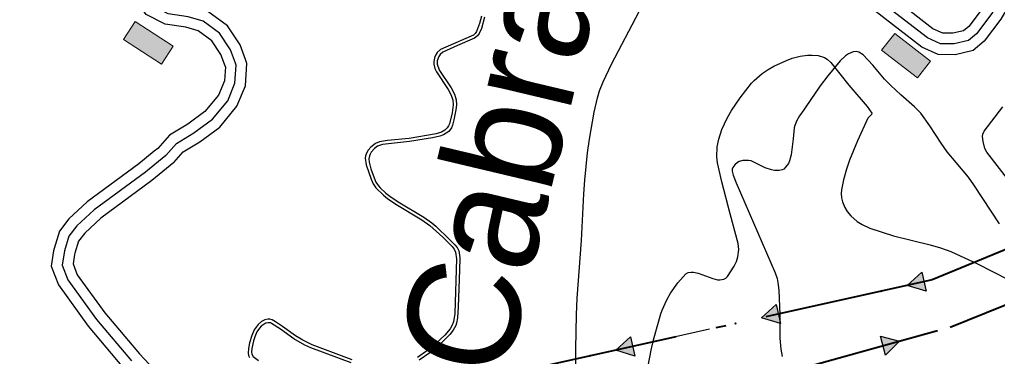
# Model space of a CAD drawing. Extents: x -64005 to -55000, y -89025 to -80000.
# Drawn here: x -61355 to -60437, y -84506 to -84190 of the extents above; entities that cross this region are included whole.
import ezdxf
from ezdxf.enums import TextEntityAlignment as Align

# ---------------------------------------------------------------- set-up
doc = ezdxf.new("R2010")
doc.units = 0
doc.header["$LTSCALE"] = 32
doc.linetypes.add('DOT_DASHED', pattern=[7.7, 5, -1.2, 0.3, -1.2])
doc.linetypes.add('LONG_DASHED', pattern=[7.5, 6, -1.5])
for name, color, linetype, lineweight in [('18', 7, 'Continuous', 25), ('19', 7, 'Continuous', 25), ('2', 7, 'Continuous', 25), ('24', 7, 'Continuous', 25), ('39', 7, 'LONG_DASHED', 25), ('7', 7, 'Continuous', 13), ('8', 7, 'Continuous', 25)]:
    doc.layers.add(name, color=color, linetype=linetype, lineweight=lineweight)
doc.layers.add('46', color=7, linetype='Continuous')

msp = doc.modelspace()

# ---------------------------------------------------------------- hatches: boundary and pattern name
at = {"layer": '18'}
for points in [[(-60504.33, -84444.97), (-60521.98, -84439.42), (-60508.35, -84426.91)], [(-60641, -84475.33), (-60658.65, -84469.78), (-60645.01, -84457.27)], [(-60777.67, -84505.7), (-60795.31, -84500.14), (-60781.68, -84487.64)], [(-60547.12, -84487.14), (-60529.21, -84491.79), (-60542.19, -84504.97)]]:
    msp.add_hatch(color=256, dxfattribs=at).paths.add_polyline_path(points)
at = {"layer": '7'}
for points in [[(-61257.26, -84208.58), (-61221.51, -84231.56), (-61210.7, -84214.74), (-61246.45, -84191.76)], [(-60545.95, -84218.53), (-60512.45, -84244.68), (-60500.15, -84228.91), (-60533.65, -84202.76)]]:
    msp.add_hatch(color=256, dxfattribs=at).paths.add_polyline_path(points)

# ---------------------------------------------------------------- linework, layer by layer
at = {"layer": '18'}
for p, q in [((-60570.79, -84450.26), (-60643.01, -84466.3)), ((-60481.05, -84478.37), (-60412.52, -84450.51)), ((-60707.46, -84480.62), (-60779.68, -84496.67)), ((-60615.96, -84515.78), (-60544.65, -84496.06))]:
    msp.add_line(p, q, dxfattribs=at)
at = {"layer": '18', "linetype": 'DOT_DASHED', "lineweight": 40}
for points in [[(-55000.81, -81341.27), (-57492.65, -83191.85), (-58506.34, -83610.82), (-59176.97, -83888), (-59245.7, -83916.4), (-60498.5, -84434.2), (-61697.45, -84700.56), (-63379.7, -85074.29), (-63500.32, -85101.08), (-63736.4, -85153.53), (-64000, -85168.65)], [(-64000, -85400.95), (-63756.78, -85343.55), (-63583.22, -85302.6), (-63160.94, -85202.94), (-62774.07, -85111.63), (-62063.05, -84888.71), (-61746.39, -84828.12), (-61731.7, -84825.31), (-61594.06, -84786.87), (-61360.14, -84721.55), (-60481.8, -84478.68), (-59562.86, -84105.04), (-59208.4, -83960.92), (-58840.52, -84105.61)]]:
    msp.add_lwpolyline(points, dxfattribs=at)
at = {"layer": '18'}
msp.add_lwpolyline([(-60437.55, -84409.01), (-60498.5, -84434.2), (-60506.34, -84435.94)], dxfattribs=at)
for points in [[(-60504.33, -84444.97), (-60521.98, -84439.42), (-60508.35, -84426.91)], [(-60641, -84475.33), (-60658.65, -84469.78), (-60645.01, -84457.27)], [(-60777.67, -84505.7), (-60795.31, -84500.14), (-60781.68, -84487.64)], [(-60547.12, -84487.14), (-60529.21, -84491.79), (-60542.19, -84504.97)]]:
    msp.add_lwpolyline(points, close=True, dxfattribs=at)
for centre in [(-60546.38, -84444.84), (-60683.05, -84475.2), (-60505.12, -84485.13), (-60819.72, -84505.56)]:
    msp.add_circle(centre, 0.5, dxfattribs=at)
at = {"layer": '19'}
msp.add_lwpolyline([(-60425.8, -84342.26), (-60447.34, -84314.17), (-60449.02, -84311.03), (-60450.77, -84304.18), (-60451.25, -84299.73), (-60451.07, -84297.49), (-60449.84, -84294.51), (-60432.36, -84271.71)], dxfattribs=at)
at = {"layer": '2'}
msp.add_lwpolyline([(-60832.92, -84517.54), (-60833.02, -84499.06), (-60832.21, -84467.2), (-60831.49, -84451.28), (-60827.5, -84397.38), (-60825.36, -84353.59), (-60824.48, -84340.71), (-60821.99, -84314.99), (-60820.21, -84302.17), (-60815.56, -84276.71), (-60812.68, -84263.35), (-60810.66, -84256.81), (-60807.26, -84248.24), (-60799.31, -84231.7), (-60773.59, -84182.38), (-60742.66, -84124.19), (-60735.64, -84110.58), (-60721.87, -84083.22), (-60711.12, -84062.93), (-60690.29, -84025.46)], dxfattribs=at)
at = {"layer": '24'}
for points in [[(-60921.45, -84186.63), (-60923.22, -84193.52), (-60926.09, -84201.16), (-60927.36, -84202.99), (-60928.96, -84204.45), (-60955, -84215.67), (-60959.87, -84218.03), (-60962.94, -84220.62), (-60965.18, -84224.62), (-60966.17, -84229.2), (-60966.08, -84231.63), (-60965.12, -84235.72), (-60963.71, -84238.78), (-60952.53, -84255.4), (-60949.76, -84260.72), (-60948.26, -84265.61), (-60947.98, -84269.97), (-60948.95, -84277.41), (-60951.44, -84287.63), (-60952.29, -84289.67), (-60953.56, -84291.56), (-60955.83, -84293.6), (-60958.77, -84295.39), (-60963.91, -84297.19), (-60989.2, -84301.37), (-61009.52, -84303.48), (-61017.2, -84304.71), (-61020.79, -84306.22), (-61025.34, -84309.72), (-61027.65, -84312.48), (-61029.08, -84314.78), (-61030.12, -84317.64), (-61030.4, -84320.02), (-61029.57, -84326.1), (-61024.99, -84339.69), (-61023, -84343.97), (-61020.39, -84347.94), (-61013.31, -84354.75), (-61009.52, -84357.75), (-61001.64, -84363.16), (-60977.43, -84377.72), (-60969.81, -84383.13), (-60957.71, -84394), (-60949.05, -84402.81), (-60947.08, -84405.3), (-60945.69, -84408.07), (-60944.82, -84414.59), (-60946.48, -84465.73), (-60947.73, -84473.64), (-60949.11, -84477.35)], [(-60765.09, -84514.82), (-60762.28, -84500.18), (-60759.97, -84490.45), (-60753.22, -84466.04), (-60751.98, -84462.67), (-60747.52, -84452.97), (-60743.96, -84446.81), (-60737.11, -84437.05), (-60729.81, -84428.64), (-60727.33, -84427.37), (-60724.52, -84426.96), (-60722.49, -84427.08), (-60718.15, -84428.06), (-60704.25, -84433.06), (-60699.82, -84434.06), (-60697.74, -84434.19), (-60693.91, -84433.5), (-60692.21, -84432.56), (-60690.67, -84431.17), (-60684.38, -84421.4), (-60682.27, -84416.93), (-60680.75, -84412.45), (-60679.83, -84405.71), (-60680.53, -84400.06), (-60688.08, -84372.35), (-60695.85, -84342.13), (-60699.97, -84324.21), (-60700.57, -84318.64), (-60700.23, -84309.44), (-60698.85, -84302.15), (-60695.92, -84293.11), (-60690.87, -84282.35), (-60686.74, -84275.22), (-60678.78, -84263.39), (-60668.12, -84249.66), (-60665.67, -84247.06), (-60657.96, -84240.37), (-60652.56, -84236.7), (-60646.96, -84233.51), (-60635.18, -84228.13), (-60629.83, -84226.19), (-60622.48, -84224.27), (-60615.6, -84223.28), (-60611.05, -84223.13), (-60605.59, -84223.65), (-60599.64, -84225.49), (-60597.01, -84226.98), (-60593.62, -84230.02), (-60576.62, -84251.43), (-60559.57, -84271.5), (-60555.01, -84277.79), (-60555.49, -84278.88), (-60558.99, -84282.29), (-60568.73, -84303.76), (-60575.99, -84321.96), (-60578.84, -84330.14), (-60581.72, -84340.43), (-60583.55, -84349.67), (-60583.85, -84352.98), (-60583.61, -84357.13), (-60582.81, -84360.84), (-60580.55, -84366.32), (-60578.33, -84369.89), (-60574.73, -84374.23), (-60568.98, -84379.34), (-60564.28, -84382.38), (-60557.06, -84385.7), (-60534.72, -84392.85), (-60500.32, -84401.43), (-60490.64, -84404.19), (-60481.15, -84407.53), (-60456.14, -84419.1), (-60412.39, -84441.46)], [(-61042.71, -84509.17), (-61080.25, -84495.18), (-61089.17, -84490.98), (-61095.95, -84486.91), (-61108.25, -84477.97), (-61114.64, -84473.76), (-61117.89, -84471.87), (-61119.99, -84471.17), (-61121.81, -84471.11), (-61124.64, -84471.75), (-61127.7, -84473.31), (-61131.07, -84476.22), (-61134.54, -84481.13), (-61136.96, -84486.59), (-61139.08, -84493.3), (-61140.05, -84498.68), (-61140.31, -84502.96), (-61139.97, -84505.09), (-61139.03, -84507.05)], [(-60949.11, -84477.35), (-60950.67, -84480.08), (-60955.81, -84486.21), (-60967.23, -84496.63), (-60971.79, -84500.29), (-60981.4, -84507.2)]]:
    msp.add_lwpolyline(points, dxfattribs=at)
at = {"layer": '39'}
for points in [[(-60425.07, -84153.32), (-60442.45, -84184.07), (-60456.91, -84203.2), (-60464.56, -84209.58), (-60477.95, -84212.76), (-60490.71, -84212.56), (-60503.04, -84207.03), (-60536.62, -84181.1), (-60618.03, -84116.91), (-60709.02, -84039.05)], [(-61152.24, -84230.8), (-61156.87, -84218.23), (-61167.1, -84202.69), (-61182.64, -84191.32), (-61196.66, -84187.15), (-61215.22, -84184.5), (-61229.24, -84177.3), (-61243.26, -84157.21), (-61256.91, -84139.78), (-61275.28, -84125.08), (-61284.2, -84117.01)], [(-61217.53, -84317.35), (-61207.63, -84306.17), (-61191.34, -84296.31), (-61173.91, -84283.42), (-61159.52, -84265.99), (-61152.7, -84249.69), (-61151.56, -84232.63), (-61152.24, -84230.8)], [(-61217.53, -84317.35), (-61236.74, -84333.07), (-61284.9, -84368.54), (-61301.04, -84383.62), (-61308.45, -84393.14), (-61312.68, -84406.9), (-61314.8, -84420.4), (-61309.51, -84434.15), (-61282.52, -84471.46), (-61249.71, -84510.35)]]:
    msp.add_lwpolyline(points, dxfattribs=at)
at = {"layer": '7', "lineweight": 25}
for points in [[(-60918.52, -84187.48), (-60921.46, -84198.13), (-60923.53, -84202.99), (-60925, -84205.1), (-60927.94, -84207.43), (-60944, -84214.19), (-60957.8, -84220.39), (-60960.31, -84222.51), (-60961.53, -84224.41), (-60962.87, -84228.57), (-60962.89, -84231.59), (-60962.5, -84233.66), (-60960.9, -84237.58), (-60949.91, -84253.92), (-60946.82, -84259.85), (-60945.69, -84262.94), (-60945.18, -84265.2), (-60944.88, -84269.85), (-60945.33, -84274.6), (-60947.38, -84284.06), (-60948.68, -84289.12), (-60949.67, -84291.51), (-60952.17, -84294.76), (-60956.97, -84298.02), (-60960.34, -84299.36), (-60967.39, -84300.96), (-60988.8, -84304.34), (-61014.16, -84307.17), (-61018.86, -84308.84), (-61021.65, -84310.79), (-61024.76, -84314.21), (-61025.99, -84316.19), (-61026.62, -84317.65), (-61027.13, -84320.71), (-61026.87, -84323.86), (-61025.14, -84329.99), (-61022.23, -84338.33), (-61020.38, -84342.33), (-61017.93, -84346.04), (-61016.41, -84347.74), (-61011.01, -84352.69), (-61007.24, -84355.66), (-60999.43, -84361.03), (-60975.44, -84375.46), (-60967.88, -84380.82), (-60964.29, -84383.8), (-60951.33, -84396.19), (-60946.39, -84401.22), (-60944.25, -84403.93), (-60942.74, -84406.93), (-60942.32, -84408.57), (-60941.8, -84413.93), (-60942.03, -84424.64), (-60943.15, -84459.57), (-60943.87, -84469.73), (-60944.84, -84474.78), (-60945.62, -84477.18), (-60947.94, -84481.59), (-60951.03, -84485.57), (-60958.36, -84492.82), (-60965.24, -84498.89), (-60969.92, -84502.65), (-60979.77, -84509.73)], [(-60435.46, -84381.46), (-60459.41, -84344.84), (-60464.58, -84337.65), (-60476.01, -84324.08), (-60484.49, -84313.85), (-60490.11, -84305.93), (-60500.63, -84289.53), (-60509.28, -84277.79), (-60515.12, -84271.6), (-60527.95, -84260.36), (-60537.45, -84251.87), (-60543.29, -84245.64), (-60554.29, -84232.48), (-60563.37, -84222.85), (-60567.33, -84220.43), (-60569.54, -84219.85), (-60572.67, -84220.04), (-60576.97, -84222), (-60579.74, -84223.85), (-60584.78, -84228.5), (-60596.53, -84242.63), (-60603.66, -84252.15), (-60617.18, -84271.88), (-60619.1, -84274.69), (-60623, -84280.29), (-60625.58, -84284.61), (-60627.53, -84289.18), (-60628.17, -84291.61), (-60629.01, -84301.75), (-60630.99, -84316.97), (-60632.32, -84322.3), (-60633.47, -84324.83), (-60636.06, -84328.52)], [(-60636.06, -84328.52), (-60637.87, -84330.16), (-60639.18, -84330.92), (-60641.98, -84331.62), (-60646.41, -84331.4), (-60649.39, -84330.85), (-60655.22, -84329.08), (-60668.46, -84322.6), (-60670.94, -84321.99), (-60676.07, -84322.05), (-60679.64, -84323.17), (-60681.29, -84324.14), (-60683.67, -84326.27), (-60685.59, -84328.86), (-60686.13, -84330.18), (-60686.21, -84332.19), (-60685.25, -84335.87), (-60682.55, -84343.18), (-60661.98, -84389.94), (-60645.92, -84427.69), (-60644.11, -84432.99), (-60643.24, -84436.63), (-60642.26, -84444.03), (-60641.41, -84467.13), (-60641.41, -84488.83), (-60640.42, -84499.31), (-60639.18, -84506.24)], [(-61043.72, -84511.99), (-61081.48, -84497.92), (-61087.02, -84495.47), (-61097.54, -84489.46), (-61109.94, -84480.45), (-61118.39, -84475.1), (-61119.37, -84474.69), (-61121.52, -84474.49), (-61123.78, -84475.01), (-61125.26, -84475.68), (-61127.97, -84477.63), (-61130.7, -84480.78), (-61132.04, -84482.98), (-61134.17, -84487.77), (-61135.44, -84491.43), (-61136.98, -84498.77), (-61137.19, -84502.16), (-61136.91, -84503.85), (-61135.57, -84506.1), (-61130.65, -84510)]]:
    msp.add_lwpolyline(points, dxfattribs=at)
at = {"layer": '7'}
for points in [[(-61257.26, -84208.58), (-61221.51, -84231.56), (-61210.7, -84214.74), (-61246.45, -84191.76)], [(-60545.95, -84218.53), (-60512.45, -84244.68), (-60500.15, -84228.91), (-60533.65, -84202.76)]]:
    msp.add_lwpolyline(points, close=True, dxfattribs=at)
at = {"layer": '8'}
for points in [[(-60488.47, -84202.59), (-60497.87, -84198.39), (-60530.47, -84173.22), (-60611.68, -84109.18), (-60702.84, -84031.18)], [(-61142.86, -84227.33), (-61147.88, -84213.69), (-61159.74, -84195.68), (-61178.13, -84182.23), (-61194.52, -84177.35), (-61212.14, -84174.84), (-61222.46, -84169.54), (-61235.22, -84151.26), (-61249.75, -84132.7), (-61268.8, -84117.46), (-61279.65, -84107.77)], [(-60421.28, -84166.94), (-60434.07, -84189.57), (-60449.62, -84210.15), (-60459.96, -84218.77), (-60476.86, -84222.78), (-60492.91, -84222.52)], [(-61210.04, -84323.98), (-61201.15, -84313.94), (-61185.77, -84304.63), (-61166.98, -84290.73), (-61150.87, -84271.22), (-61142.83, -84252.02), (-61141.44, -84231.16), (-61142.86, -84227.33)], [(-61210.04, -84323.98), (-61213.37, -84326.86), (-61230.61, -84340.97), (-61278.5, -84376.25), (-61293.63, -84390.39), (-61299.43, -84397.83), (-61302.91, -84409.16), (-61303.12, -84410.5)], [(-61303.12, -84410.5), (-61304.51, -84419.31), (-61300.64, -84429.34), (-61274.64, -84465.3), (-61242.24, -84503.7), (-61186.13, -84563.48)]]:
    msp.add_lwpolyline(points, dxfattribs=at)
at = {"layer": '8', "linetype": 'LONG_DASHED'}
for points in [[(-60492.91, -84222.52), (-60508.21, -84215.67), (-60542.77, -84188.98), (-60624.38, -84124.65), (-60715.72, -84046.48)], [(-61161.68, -84234.1), (-61165.86, -84222.77), (-61174.46, -84209.7), (-61187.15, -84200.41), (-61198.8, -84196.95), (-61218.3, -84194.16), (-61236.02, -84185.06), (-61251.3, -84163.16), (-61264.07, -84146.86), (-61281.76, -84132.7), (-61290.91, -84124.43), (-61299.34, -84117.35)], [(-60438.39, -84156.56), (-60450.83, -84178.57), (-60464.2, -84196.25), (-60469.16, -84200.39), (-60479.04, -84202.74), (-60488.47, -84202.59)], [(-61161.68, -84234.1), (-61161.62, -84234.27), (-61162.57, -84247.36), (-61168.17, -84260.76), (-61180.84, -84276.11), (-61196.91, -84287.99), (-61214.11, -84298.4), (-61225.02, -84310.72)], [(-61225.02, -84310.72), (-61228.65, -84313.53), (-61242.87, -84325.17), (-61291.3, -84360.83), (-61308.45, -84376.85), (-61317.47, -84388.45), (-61322.45, -84404.64), (-61322.82, -84406.98)], [(-61322.82, -84406.98), (-61325.09, -84421.49), (-61318.38, -84438.96), (-61290.4, -84477.62), (-61257.18, -84517)]]:
    msp.add_lwpolyline(points, dxfattribs=at)

# ---------------------------------------------------------------- texts
at = {"layer": '46'}
msp.add_text('Vale de Cabras', height=105, rotation=76.652, dxfattribs=at).set_placement((-60906.16, -84560.49), align=Align.CENTER)

doc.saveas('drawing.dxf')
